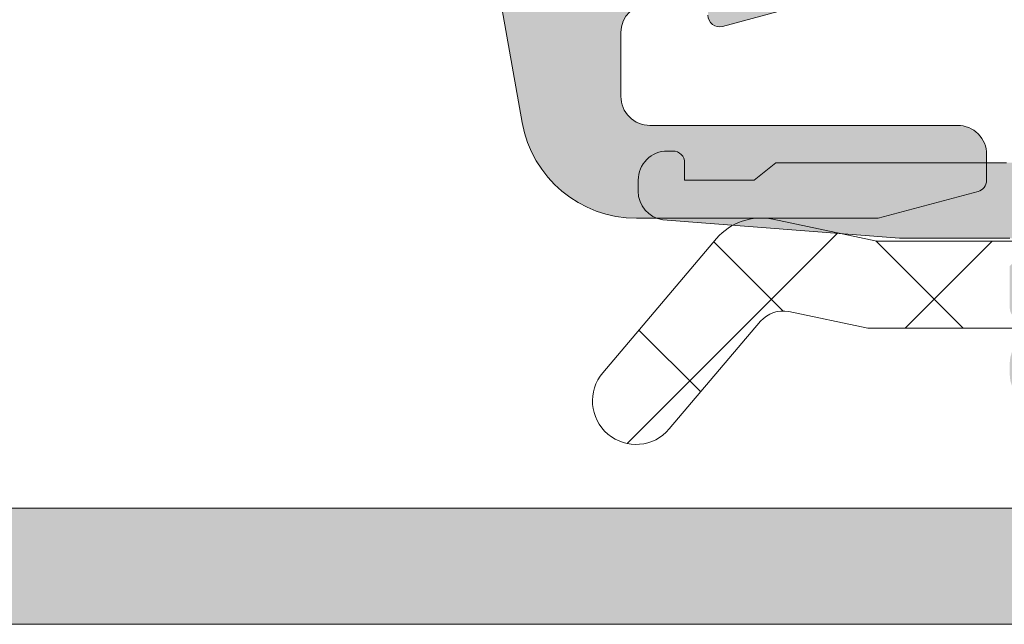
# Model space of a CAD drawing. Header units: millimetres. Extents: x 213386 to 506888, y 183055 to 450952.
# Tile 307 of 656: x 393323 to 393340, y 284304 to 284315. Entities that reach past the tile are written whole.
import ezdxf

# ---------------------------------------------------------------- set-up
doc = ezdxf.new("R2010")
doc.units = ezdxf.units.MM
doc.layers.add('FASÁDA DETAILNÍ', color=255, linetype='Continuous', lineweight=0)

msp = doc.modelspace()

# ---------------------------------------------------------------- hatches: boundary and pattern name
at = {"layer": 'FASÁDA DETAILNÍ'}
h = msp.add_hatch(color=256, dxfattribs=at)
edge = h.paths.add_edge_path(flags=16)
edge.add_line((393332.4330434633, 284316.8325612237), (393332.4330434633, 284321.0323112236))
edge.add_ellipse((393332.9330430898, 284321.0323115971), major_axis=(-0.4999996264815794, 0), ratio=1, start_angle=-90.00004280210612, end_angle=4.280210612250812e-05, ccw=False)
edge.add_line((393332.9330434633, 284321.5323112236), (393337.3330674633, 284321.5323112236))
edge.add_ellipse((393337.3330678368, 284321.0323115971), major_axis=(-0.4999996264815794, 0), ratio=1, start_angle=179.9999571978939, end_angle=270.0000428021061, ccw=False)
edge.add_line((393337.8330674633, 284321.0323112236), (393337.8330674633, 284316.8325622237))
edge.add_ellipse((393337.3330669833, 284316.8325627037), major_axis=(-0.5000004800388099, 0), ratio=1, start_angle=90.0000550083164, end_angle=179.9999449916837, ccw=False)
edge.add_line((393337.3330674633, 284316.3325622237), (393332.9330434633, 284316.3325612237))
edge.add_ellipse((393332.9330430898, 284316.8325608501), major_axis=(-0.4999996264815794, 0), ratio=1, start_angle=-4.280210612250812e-05, end_angle=90.00004280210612, ccw=False)
edge = h.paths.add_edge_path()
edge.add_line((393330.4346624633, 284319.7459652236), (393331.6344224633, 284312.9829652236))
edge.add_arc((393333.6036740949, 284313.3323095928), 1.999998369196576, 190.059590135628, 270.000039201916)
edge.add_line((393333.6036754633, 284311.3323112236), (393337.7686484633, 284311.3323112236))
edge.add_line((393337.7686484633, 284311.3323112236), (393339.4864374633, 284311.7925922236))
edge.add_arc((393339.4346735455, 284311.9857772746), 0.1999999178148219, 285.0000385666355, 359.9999853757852)
edge.add_line((393339.6346734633, 284311.9857772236), (393339.6346734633, 284312.4323112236))
edge.add_arc((393339.1346738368, 284312.4323115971), 0.4999996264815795, 359.9999571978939, 450.0000428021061)
edge.add_line((393339.1346734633, 284312.9323112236), (393333.8346734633, 284312.9323112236))
edge.add_arc((393333.8346730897, 284313.4323108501), 0.4999996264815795, 179.9999571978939, 270.00004280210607, ccw=False)
edge.add_line((393333.3346734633, 284313.4323112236), (393333.3346734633, 284314.5325612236))
edge.add_arc((393333.8346739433, 284314.5325607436), 0.5000004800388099, 90.0000550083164, 179.9999449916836, ccw=False)
edge.add_line((393333.8346734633, 284315.0325612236), (393334.8346734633, 284315.0325612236))
edge.add_line((393334.8346734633, 284315.0325612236), (393334.8346734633, 284314.8325612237))
edge.add_arc((393335.0346736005, 284314.8325615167), 0.2000001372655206, 180.0000839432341, 285.0000054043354)
edge.add_line((393335.0864374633, 284314.6393762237), (393336.5538254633, 284315.0325622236))
edge.add_line((393336.5538254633, 284315.0325622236), (393338.6346734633, 284315.0325622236))
edge.add_arc((393338.6346725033, 284316.0325631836), 1.000000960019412, 270.0000550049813, 359.9999449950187)
edge.add_line((393339.6346734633, 284316.0325622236), (393339.6346734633, 284326.9320642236))
edge.add_arc((393339.2346731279, 284326.9320644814), 0.4000003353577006, 359.9999630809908, 479.9999168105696)
edge.add_line((393339.0346734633, 284327.2784752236), (393338.1718254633, 284326.7803092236))
edge.add_line((393338.1718254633, 284326.7803092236), (393336.6796644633, 284326.3524392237))
edge.add_arc((393336.7623558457, 284326.064060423), 0.3000003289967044, 106.000016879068, 210.1792412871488)
edge.add_line((393336.5030184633, 284325.9132482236), (393337.9347534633, 284323.4476372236))
edge.add_line((393337.9347534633, 284323.4476372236), (393337.9347534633, 284323.0272182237))
edge.add_arc((393337.7431851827, 284323.023725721), 0.1916001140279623, -92.52222188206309, 1.044450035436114, ccw=False)
edge.add_line((393337.7347534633, 284322.8323112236), (393331.2453144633, 284322.8323112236))
edge.add_arc((393331.2270767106, 284323.0314777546), 0.19999980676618, 155.8590518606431, 275.2320045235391, ccw=False)
edge.add_line((393331.0445684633, 284323.1132742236), (393332.1128894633, 284325.4969592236))
edge.add_arc((393331.9303808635, 284325.578755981), 0.2000002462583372, 335.8590177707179, 428.0262022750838)
edge.add_line((393332.0052174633, 284325.7642272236), (393329.9819894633, 284326.5805872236))
edge.add_arc((393329.8323163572, 284326.2096453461), 0.3999998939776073, 68.02618213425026, 180.000017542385)
edge.add_line((393329.4323164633, 284326.2096452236), (393329.4323154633, 284324.1454982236))
edge.add_arc((393329.7323151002, 284324.1454973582), 0.2999996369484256, 179.9998347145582, 232.0950865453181)
edge.add_arc((393329.3637045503, 284323.6720777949), 0.3000002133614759, -15.999862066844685, 52.095347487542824, ccw=False)
edge.add_line((393329.6520834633, 284323.5893872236), (393329.4347614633, 284322.8314982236))
edge.add_arc((393331.0347605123, 284322.8314977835), 1.599999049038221, 179.9999842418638, 238.407605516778)
edge.add_arc((393329.9346284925, 284321.0427257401), 0.4999999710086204, 0.001545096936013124, 58.40766404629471, ccw=False)
edge.add_line((393330.4346284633, 284321.0427392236), (393330.4346624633, 284319.7459652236))
h = msp.add_hatch(color=256, dxfattribs=at)
edge = h.paths.add_edge_path()
edge.add_arc((393349.6328321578, 284304.8364137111), 0.5000674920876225, 270.007732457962, 359.992267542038)
edge.add_line((393350.1328996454, 284304.8363462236), (393350.1328996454, 284308.8363462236))
edge.add_arc((393349.6328321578, 284308.8362787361), 0.5000674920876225, 0.007732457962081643, 89.99226754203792)
edge.add_line((393349.6328996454, 284309.3363462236), (393348.3328508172, 284309.3363462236))
edge.add_arc((393348.332887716, 284308.8363093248), 0.5000369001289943, 90.00422797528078, 179.9957720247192)
edge.add_line((393347.8328508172, 284308.8363462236), (393347.8328508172, 284308.3363462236))
edge.add_line((393347.8328508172, 284308.3363462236), (393348.8328508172, 284308.3363462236))
edge.add_line((393348.8328508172, 284308.3363462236), (393348.8328508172, 284306.8363462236))
edge.add_arc((393347.8328877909, 284306.8363092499), 0.9999630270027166, -90.00211851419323, 0.0021185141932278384, ccw=False)
edge.add_line((393347.8328508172, 284305.8363462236), (393343.8328508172, 284305.8363462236))
edge.add_arc((393343.832927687, 284306.8364230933), 1.000076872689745, 180.0044039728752, 269.9955960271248, ccw=False)
edge.add_line((393342.8328508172, 284306.8363462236), (393342.8328508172, 284308.3363462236))
edge.add_line((393342.8328508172, 284308.3363462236), (393343.8328508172, 284308.3363462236))
edge.add_line((393343.8328508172, 284308.3363462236), (393343.8328508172, 284308.8363462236))
edge.add_arc((393343.3329082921, 284308.8364036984), 0.4999425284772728, 359.9934131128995, 450.0065868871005)
edge.add_line((393343.3328508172, 284309.3363462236), (393340.5328630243, 284309.3363462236))
edge.add_arc((393340.5328630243, 284308.8363462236), 0.5, 90, 180)
edge.add_line((393340.0328630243, 284308.8363462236), (393340.0328630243, 284308.6363462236))
edge.add_arc((393340.5328630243, 284308.6363462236), 0.5, 180, 270)
edge.add_line((393340.5328630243, 284308.1363462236), (393341.0328630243, 284308.1363462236))
edge.add_arc((393341.0328279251, 284307.6363111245), 0.5000351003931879, 0.0040217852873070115, 89.99597821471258, ccw=False)
edge.add_line((393341.5328630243, 284307.6363462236), (393341.5328630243, 284306.8363431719))
edge.add_arc((393341.0328464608, 284306.8363597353), 0.5000165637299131, 270.00189796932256, 359.99810203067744, ccw=False)
edge.add_line((393341.0328630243, 284306.3363431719), (393309.7328691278, 284306.3363431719))
edge.add_line((393309.7328691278, 284306.3363431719), (393303.6944115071, 284306.7687398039))
edge.add_arc((393303.7328675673, 284307.7679594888), 0.9999594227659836, 180, 267.79599713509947, ccw=False)
edge.add_line((393302.7329081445, 284307.7679594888), (393302.7329081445, 284314.4364116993))
edge.add_arc((393303.2329081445, 284314.4364116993), 0.5, 90, 180, ccw=False)
edge.add_line((393303.2329081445, 284314.9364116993), (393304.1329081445, 284314.9364116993))
edge.add_arc((393304.1329081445, 284315.4364116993), 0.5, 270, 360)
edge.add_line((393304.6329081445, 284315.4364116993), (393304.6329081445, 284316.8364132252))
edge.add_arc((393304.7117445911, 284317.1039338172), 0.278895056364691, 178.835410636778, 253.58012357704, ccw=False)
edge.add_line((393304.4329071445, 284317.1096022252), (393304.4329071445, 284317.5631962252))
edge.add_arc((393304.7117752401, 284317.5688568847), 0.2789255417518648, 106.42459455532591, 181.1628700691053, ccw=False)
edge.add_line((393304.6329081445, 284317.8364002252), (393304.6329081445, 284319.7164112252))
edge.add_arc((393304.3329081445, 284319.7164112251), 0.3000000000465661, 1.111684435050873e-08, 89.99999998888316)
edge.add_line((393304.3329081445, 284320.0164112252), (393303.3529338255, 284320.0164112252))
edge.add_arc((393303.3529338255, 284319.7164112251), 0.3000000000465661, 90, 179.9999999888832)
edge.add_line((393303.0529338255, 284319.7164112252), (393303.0529338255, 284316.9564132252))
edge.add_arc((393302.9329338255, 284316.9564132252), 0.1199999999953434, -90, 0, ccw=False)
edge.add_line((393302.9329338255, 284316.8364132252), (393298.6329081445, 284316.8364132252))
edge.add_arc((393298.6329081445, 284317.3364132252), 0.5, 180, 270, ccw=False)
edge.add_line((393298.1329081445, 284317.3364132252), (393298.1329081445, 284318.0364132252))
edge.add_line((393298.1329081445, 284318.0364132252), (393299.5144036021, 284320.4292335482))
edge.add_arc((393299.3947883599, 284320.4982934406), 0.1381197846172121, 329.9999999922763, 450)
edge.add_line((393299.3947883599, 284320.6364132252), (393295.6329081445, 284320.6364132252))
edge.add_arc((393295.6329081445, 284322.6364132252), 2, 180, 270, ccw=False)
edge.add_line((393293.6329081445, 284322.6364132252), (393293.6329081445, 284323.204408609))
edge.add_arc((393293.1329081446, 284323.2044086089), 0.4999999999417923, 6.67010661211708e-09, 34.47907176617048)
edge.add_arc((393289.4234095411, 284320.6569353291), 5.000000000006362, 34.47907175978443, 84.65077198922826)
edge.add_arc((393289.8710279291, 284325.4982865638), 0.1381197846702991, 82.29756249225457, 210.0000000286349)
edge.add_line((393289.7514126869, 284325.4292266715), (393291.1329081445, 284323.0364063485))
edge.add_line((393291.1329081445, 284323.0364063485), (393291.1329081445, 284322.3364063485))
edge.add_arc((393290.6329081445, 284322.3364063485), 0.5, -90, 0, ccw=False)
edge.add_line((393290.6329081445, 284321.8364063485), (393286.3328824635, 284321.8364063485))
edge.add_arc((393286.3328824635, 284321.9564063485), 0.1199999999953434, 180, 270, ccw=False)
edge.add_line((393286.2128824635, 284321.9564063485), (393286.2128824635, 284324.7164043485))
edge.add_arc((393285.9128824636, 284324.7164043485), 0.2999999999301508, 0, 90.00000001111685)
edge.add_line((393285.9128824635, 284325.0164043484), (393284.9329081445, 284325.0164043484))
edge.add_arc((393284.9329081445, 284324.7164043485), 0.2999999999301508, 90, 180)
edge.add_line((393284.6329081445, 284324.7164043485), (393284.6329081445, 284322.8363933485))
edge.add_arc((393284.5540410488, 284322.5688500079), 0.27892554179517, -1.1628700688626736, 73.57540543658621, ccw=False)
edge.add_line((393284.8329091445, 284322.5631893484), (393284.8329091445, 284322.1095953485))
edge.add_arc((393284.5540716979, 284322.1039269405), 0.2788950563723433, -73.58012357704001, 1.1645893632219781, ccw=False)
edge.add_line((393284.6329081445, 284321.8364063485), (393284.6329081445, 284318.8363478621))
edge.add_line((393284.6329081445, 284318.8363478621), (393285.3329805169, 284318.1362449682))
edge.add_line((393285.3329805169, 284318.1362449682), (393285.9329866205, 284318.1362449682))
edge.add_line((393285.9329866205, 284318.1362449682), (393285.9329866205, 284319.7362510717))
edge.add_arc((393286.4329960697, 284319.7362416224), 0.5000094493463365, 90.00108278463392, 179.9989172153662, ccw=False)
edge.add_line((393286.4329866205, 284320.2362510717), (393286.8284146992, 284320.2362510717))
edge.add_arc((393286.8284146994, 284319.7362510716), 0.5000000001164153, 75.00000001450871, 90.00000001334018, ccw=False)
edge.add_line((393286.9578242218, 284320.2192139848), (393288.3917109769, 284319.8350051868))
edge.add_arc((393288.1328919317, 284318.8690793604), 1.000000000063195, 3.335117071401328e-09, 74.99999999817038, ccw=False)
edge.add_line((393289.1328919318, 284318.8690793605), (393289.1328919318, 284313.1362571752))
edge.add_line((393289.1328919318, 284313.1362571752), (393285.9329866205, 284313.1362571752))
edge.add_line((393285.9329866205, 284313.1362571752), (393285.9329866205, 284313.9362449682))
edge.add_line((393285.9329866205, 284313.9362449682), (393285.3329805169, 284313.9362449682))
edge.add_line((393285.3329805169, 284313.9362449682), (393284.6329988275, 284312.7238121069))
edge.add_line((393284.6329988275, 284312.7238121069), (393284.6329988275, 284311.6362571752))
edge.add_line((393284.6329988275, 284311.6362571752), (393299.6329081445, 284311.6362571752))
edge.add_arc((393299.6329081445, 284311.1362571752), 0.5, 0, 90, ccw=False)
edge.add_line((393300.1329081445, 284311.1362571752), (393300.1329081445, 284305.3363462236))
edge.add_arc((393301.1329081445, 284305.3363462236), 1, 180, 270)
edge.add_line((393301.1329081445, 284304.3363462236), (393349.6328996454, 284304.3363462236))
edge = h.paths.add_edge_path(flags=16)
edge.add_line((393290.7328919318, 284313.9362449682), (393290.7328919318, 284318.3362449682))
edge.add_arc((393291.2328919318, 284318.3362449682), 0.5, 90, 180, ccw=False)
edge.add_line((393291.2328919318, 284318.8362449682), (393295.6328919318, 284318.8362449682))
edge.add_arc((393295.6328919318, 284318.3362449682), 0.5, 0, 90, ccw=False)
edge.add_line((393296.1328919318, 284318.3362449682), (393296.1328919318, 284313.9362449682))
edge.add_arc((393295.6328919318, 284313.9362449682), 0.5, -90, 0, ccw=False)
edge.add_line((393295.6328919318, 284313.4362449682), (393291.2328919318, 284313.4362449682))
edge.add_arc((393291.2328919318, 284313.9362449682), 0.5, 180, 270, ccw=False)
h = msp.add_hatch(dxfattribs=at)
h.set_pattern_fill('ANSI37', color=256, scale=0.625, angle=90, style=0)
h.set_pattern_definition([(135, (393340.1328994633, 284311.3363462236), (-1.403165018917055, -1.403165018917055), []), (225, (393340.1328994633, 284311.3363462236), (1.403165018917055, -1.403165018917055), [])])
edge = h.paths.add_edge_path()
edge.add_ellipse((393349.0198149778, 284315.9569080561), major_axis=(-5.039467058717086, 0), ratio=1, start_angle=94.96446126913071, end_angle=150.2082155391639)
edge.add_ellipse((393353.1328994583, 284313.6021078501), major_axis=(-0.3000000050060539, 0), ratio=1, start_angle=150.2078270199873, end_angle=179.9993073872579)
edge.add_line((393353.4328994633, 284313.6021042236), (393353.4329024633, 284314.1363882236))
edge.add_ellipse((393353.1329026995, 284314.1363894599), major_axis=(-0.2999997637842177, 0), ratio=1, start_angle=179.999763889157, end_angle=270.0000451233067)
edge.add_line((393353.1329024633, 284314.4363892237), (393351.5829054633, 284314.4363892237))
edge.add_ellipse((393351.5829131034, 284314.7363998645), major_axis=(-0.3000106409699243, 0), ratio=1, start_angle=0.004323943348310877, end_angle=89.99854089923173, ccw=False)
edge.add_line((393351.2829024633, 284314.7363772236), (393351.2828914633, 284316.1363592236))
edge.add_ellipse((393350.9829016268, 284316.1363563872), major_axis=(-0.2999898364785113, 0), ratio=1, start_angle=180.0005417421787, end_angle=269.9996492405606)
edge.add_line((393350.9829034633, 284316.4363462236), (393349.2828914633, 284316.4363462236))
edge.add_ellipse((393349.2828986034, 284316.1363360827), major_axis=(-0.3000101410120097, 0), ratio=1, start_angle=270.0013636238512, end_angle=359.9955805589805)
edge.add_line((393348.9828884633, 284316.1363592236), (393348.9828994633, 284314.5725282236))
edge.add_ellipse((393348.6817403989, 284314.5396712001), major_axis=(-0.3029461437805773, 0), ratio=1, start_angle=76.51642268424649, end_angle=186.2264509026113, ccw=False)
edge.add_ellipse((393339.9768172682, 284303.2237068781), major_axis=(-14.00076634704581, 0), ratio=1, start_angle=231.9243799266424, end_angle=254.6982677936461)
edge.add_ellipse((393343.7835308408, 284317.2159446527), major_axis=(-0.5004721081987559, 0), ratio=1, start_angle=-39.80663436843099, end_angle=77.08239146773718, ccw=False)
edge.add_line((393343.3990634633, 284317.5363462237), (393351.6823424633, 284317.5363462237))
edge.add_ellipse((393351.6823419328, 284317.0363465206), major_axis=(-0.4999997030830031, 0), ratio=1, start_angle=209.9999803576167, end_angle=269.9999392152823, ccw=False)
edge.add_line((393352.1153544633, 284317.2863462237), (393352.2885604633, 284316.9863462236))
edge.add_ellipse((393352.7215729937, 284317.2363459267), major_axis=(-0.4999997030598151, 0), ratio=1, start_angle=29.99998035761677, end_angle=89.99993921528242)
edge.add_line((393352.7215724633, 284316.7363462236), (393354.3509204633, 284316.7363462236))
edge.add_ellipse((393354.3509212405, 284317.7363455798), major_axis=(-0.9999993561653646, 0), ratio=1, start_angle=89.99995547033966, end_angle=149.9496611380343)
edge.add_ellipse((393361.5353019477, 284313.5800187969), major_axis=(-7.30002344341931, 0), ratio=1, start_angle=281.28555368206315, end_angle=329.94964541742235, ccw=False)
edge.add_ellipse((393359.7200698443, 284320.6363558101), major_axis=(-0.3999905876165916, 0), ratio=1, start_angle=110.50182944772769, end_angle=194.8529752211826, ccw=False)
edge.add_ellipse((393362.0941367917, 284314.2872576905), major_axis=(-6.378448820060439, 0), ratio=1, start_angle=290.5018745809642, end_angle=345.5474022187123)
edge.add_line((393355.9175374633, 284315.8791842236), (393355.5539504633, 284314.4684772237))
edge.add_line((393355.5539504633, 284314.4684772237), (393355.3438374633, 284313.6057762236))
edge.add_ellipse((393350.0072147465, 284314.9363412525), major_axis=(-5.499995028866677, 0), ratio=1, start_angle=89.99996579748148, end_angle=166.0000450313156, ccw=False)
edge.add_line((393350.0072114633, 284309.4363462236), (393337.5891834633, 284309.4363462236))
edge.add_line((393337.5891834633, 284309.4363462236), (393336.2261264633, 284309.7239652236))
edge.add_ellipse((393336.122893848, 284309.2347388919), major_axis=(-0.4999993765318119, 0), ratio=1, start_angle=258.0846992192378, end_angle=319.7162483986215)
edge.add_line((393335.7414684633, 284309.5580252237), (393334.1678574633, 284307.7014172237))
edge.add_ellipse((393333.5957184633, 284308.1863467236), major_axis=(-0.7499997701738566, 0), ratio=1, start_angle=-40.2837061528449, end_angle=139.7162938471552, ccw=False)
edge.add_line((393333.0235794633, 284308.6712762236), (393334.9828654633, 284310.9829202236))
edge.add_ellipse((393335.7457170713, 284310.3363480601), major_axis=(-0.9999990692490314, 0), ratio=1, start_angle=258.0847521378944, end_angle=319.71630131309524, ccw=False)
edge.add_line((393335.9521814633, 284311.3148012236), (393337.7457184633, 284310.9363462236))
edge.add_line((393337.7457184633, 284310.9363462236), (393349.4559194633, 284310.9363462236))
h = msp.add_hatch(color=256, dxfattribs=at)
edge = h.paths.add_edge_path()
edge.add_line((393335.6328994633, 284311.9903462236), (393336.0061044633, 284312.2903462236))
edge.add_line((393336.0061044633, 284312.2903462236), (393339.9793094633, 284312.2903462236))
edge.add_ellipse((393339.9793078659, 284310.2903390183), major_axis=(-2.000007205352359, 0), ratio=1, start_angle=240.0000663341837, end_angle=269.9999542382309, ccw=False)
edge.add_line((393340.9793094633, 284312.0223972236), (393341.9563614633, 284311.4582952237))
edge.add_ellipse((393342.9563630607, 284313.190353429), major_axis=(-2.000007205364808, 0), ratio=1, start_angle=60.00006633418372, end_angle=89.99995423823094)
edge.add_line((393342.9563614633, 284311.1903462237), (393348.6761954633, 284311.1903462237))
edge.add_ellipse((393348.6761958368, 284311.6903458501), major_axis=(-0.4999996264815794, 0), ratio=1, start_angle=89.99995719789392, end_angle=180.0000428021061)
edge.add_line((393349.1761954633, 284311.6903462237), (393349.1761954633, 284313.5903462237))
edge.add_ellipse((393349.6759374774, 284313.5906042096), major_axis=(-0.499742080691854, 0), ratio=1, start_angle=-90.0295782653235, end_angle=0.029578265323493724, ccw=False)
edge.add_line((393349.6761954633, 284314.0903462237), (393350.6761954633, 284314.0903462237))
edge.add_ellipse((393350.6764534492, 284313.5906042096), major_axis=(-0.499742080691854, 0), ratio=1, start_angle=179.9704217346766, end_angle=270.0295782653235, ccw=False)
edge.add_line((393351.1761954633, 284313.5903462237), (393351.1761954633, 284312.5903462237))
edge.add_ellipse((393351.6759349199, 284312.5900856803), major_axis=(-0.4997395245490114, 0), ratio=1, start_angle=-0.02987163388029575, end_angle=90.02987163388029)
edge.add_line((393351.6761954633, 284312.0903462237), (393352.6761954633, 284312.0903462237))
edge.add_ellipse((393352.6764493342, 284311.5905980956), major_axis=(-0.4997481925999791, 0), ratio=1, start_angle=179.971123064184, end_angle=270.02910612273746, ccw=False)
edge.add_line((393353.1761974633, 284311.5903462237), (393353.1761974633, 284311.3573152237))
edge.add_ellipse((393352.6761982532, 284311.3573147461), major_axis=(-0.4999992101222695, 0), ratio=1, start_angle=143.7506869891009, end_angle=180.0000547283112, ccw=False)
edge.add_ellipse((393350.1761948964, 284313.1903526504), major_axis=(-3.600006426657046, 0), ratio=1, start_angle=90.00004085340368, end_angle=143.7506139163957, ccw=False)
edge.add_line((393350.1761974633, 284309.5903462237), (393340.2328994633, 284309.5903462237))
edge.add_ellipse((393340.2328993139, 284309.7903460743), major_axis=(-0.1999998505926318, 0), ratio=1, start_angle=-4.278876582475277e-05, end_angle=90.00004280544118, ccw=False)
edge.add_line((393340.0328994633, 284309.7903462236), (393340.0328994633, 284310.5075672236))
edge.add_line((393340.0328994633, 284310.5075672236), (393340.1738604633, 284310.6484662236))
edge.add_ellipse((393340.0328990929, 284310.7903461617), major_axis=(-0.2000000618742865, 0), ratio=1, start_angle=134.8139243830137, end_angle=269.9998939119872)
edge.add_line((393340.0328994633, 284310.9903462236), (393338.1333304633, 284310.9903462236))
edge.add_line((393338.1333304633, 284310.9903462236), (393334.0546824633, 284311.3046642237))
edge.add_ellipse((393334.1328999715, 284311.7985088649), major_axis=(-0.5000005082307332, 0), ratio=1, start_angle=7.348448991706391e-05, end_angle=80.99997723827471, ccw=False)
edge.add_line((393333.6328994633, 284311.7985082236), (393333.6328994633, 284311.9903462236))
edge.add_ellipse((393334.1328990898, 284311.9903465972), major_axis=(-0.4999996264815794, 0), ratio=1, start_angle=-90.00004280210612, end_angle=4.280210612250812e-05, ccw=False)
edge.add_line((393334.1328994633, 284312.4903462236), (393334.2328994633, 284312.4903462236))
edge.add_ellipse((393334.2328996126, 284312.290346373), major_axis=(-0.1999998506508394, 0), ratio=1, start_angle=179.9999572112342, end_angle=270.0000427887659, ccw=False)
edge.add_line((393334.4328994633, 284312.2903462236), (393334.4328994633, 284311.9903462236))
edge.add_line((393334.4328994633, 284311.9903462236), (393335.6328994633, 284311.9903462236))

# ---------------------------------------------------------------- linework, layer by layer
for points in [[(393330.4346624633, 284319.7459652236), (393331.6344224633, 284312.9829652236), (393331.6344224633, 284312.9829652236, 0.363676), (393333.6036754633, 284311.3323112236), (393337.7686484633, 284311.3323112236), (393339.4864374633, 284311.7925922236), (393339.4864374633, 284311.7925922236, 0.339454), (393339.6346734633, 284311.9857772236), (393339.6346734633, 284312.4323112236), (393339.6346734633, 284312.4323112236, 0.414214), (393339.1346734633, 284312.9323112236), (393333.8346734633, 284312.9323112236), (393333.8346734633, 284312.9323112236, -0.414214), (393333.3346734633, 284313.4323112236), (393333.3346734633, 284314.5325612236), (393333.3346734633, 284314.5325612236, -0.414213), (393333.8346734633, 284315.0325612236)], [(393334.8346734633, 284314.8325612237, 0.493145), (393335.0864374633, 284314.6393762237), (393336.5538254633, 284315.0325622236)], [(393301.1329081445, 284304.3363462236), (393349.6328996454, 284304.3363462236, 0.4141345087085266)]]:
    msp.add_lwpolyline(points, format="xyb", dxfattribs=at)
at = {"layer": 'FASÁDA DETAILNÍ', "extrusion": (0, 0, -1)}
for points in [[(-393355.3438374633, 284313.6057762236, 0.344328), (-393350.0072114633, 284309.4363462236), (-393337.5891834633, 284309.4363462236), (-393336.2261264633, 284309.7239652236), (-393336.2261264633, 284309.7239652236, -0.275594), (-393335.7414684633, 284309.5580252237), (-393334.1678574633, 284307.7014172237), (-393334.1678574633, 284307.7014172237, 1), (-393333.0235794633, 284308.6712762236), (-393334.9828654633, 284310.9829202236), (-393334.9828654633, 284310.9829202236, 0.275594), (-393335.9521814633, 284311.3148012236), (-393337.7457184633, 284310.9363462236), (-393349.4559194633, 284310.9363462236), (-393349.4559194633, 284310.9363462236, -0.245826), (-393353.3932494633, 284313.4530512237, -0.130727), (-393353.4328994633, 284313.6021042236)], [(-393340.0328994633, 284310.9903462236), (-393338.1333304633, 284310.9903462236), (-393334.0546824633, 284311.3046642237), (-393334.0546824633, 284311.3046642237, 0.368919), (-393333.6328994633, 284311.7985082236), (-393333.6328994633, 284311.9903462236), (-393333.6328994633, 284311.9903462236, 0.414214), (-393334.1328994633, 284312.4903462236), (-393334.2328994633, 284312.4903462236), (-393334.2328994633, 284312.4903462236, 0.414214), (-393334.4328994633, 284312.2903462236), (-393334.4328994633, 284311.9903462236), (-393335.6328994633, 284311.9903462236), (-393335.6328994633, 284311.9903462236), (-393336.0061044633, 284312.2903462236), (-393339.9793094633, 284312.2903462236)]]:
    msp.add_lwpolyline(points, format="xyb", dxfattribs=at)
at = {"layer": 'FASÁDA DETAILNÍ'}
msp.add_lwpolyline([(393341.0328630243, 284306.3363431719), (393309.7328691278, 284306.3363431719)], dxfattribs=at)

doc.saveas('drawing.dxf')
